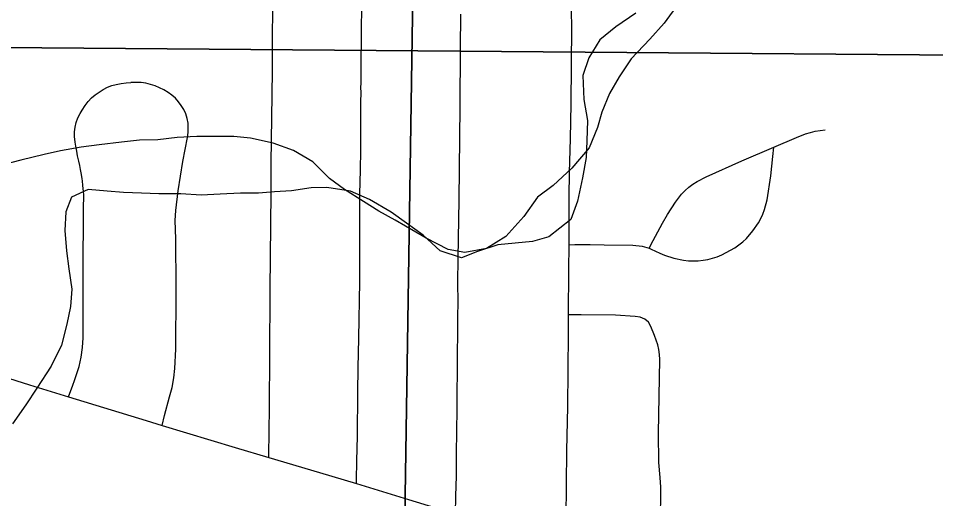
# Model space of a CAD drawing. Extents: x 0 to 34, y 0 to 22.
# Drawn here: x 14.858 to 15.44, y 17.77 to 18.075 of the extents above; entities that cross this region are included whole.
import ezdxf

# ---------------------------------------------------------------- set-up
doc = ezdxf.new("R2010")
doc.units = 0
for name, color, linetype in [('GM_X_City_Street', 7, 'Continuous'), ('GM_X_Minor_River', 7, 'Continuous'), ('GM_X_Section', 7, 'Continuous'), ('GM_X_State_Route', 7, 'Continuous')]:
    doc.layers.add(name, color=color, linetype=linetype)

msp = doc.modelspace()

# ---------------------------------------------------------------- linework, layer by layer
at = {"layer": 'GM_X_City_Street'}
for points in [[(15.2074, 17.93145), (15.20742, 17.93709), (15.20754, 17.96196), (15.20767, 17.97735), (15.20835, 17.99872), (15.20876, 18.02103), (15.20892, 18.04534), (15.20912, 18.07013), (15.20897, 18.07943), (15.20848, 18.08555), (15.2047, 18.11312), (15.20431, 18.11934), (15.20345, 18.16608), (15.20294, 18.19063), (15.20306, 18.20471), (15.20308, 18.20636)], [(15.01673, 17.79618), (15.01675, 17.79869), (15.01686, 17.81135), (15.01709, 17.82922), (15.01729, 17.86009), (15.01753, 17.90296), (15.01813, 17.96472), (15.01822, 17.98329), (15.01873, 18.0267), (15.01905, 18.04219), (15.0191, 18.06387), (15.01921, 18.08028), (15.0193, 18.09695), (15.01956, 18.11317), (15.01956, 18.12681), (15.01939, 18.13854), (15.01934, 18.14189)], [(15.07234, 17.77948), (15.07238, 17.78176), (15.07261, 17.79398), (15.07307, 17.8096), (15.07317, 17.83765), (15.07349, 17.85322), (15.07379, 17.87193), (15.0744, 17.90798), (15.0745, 17.92039), (15.07449, 17.93268), (15.07451, 17.93888), (15.0744, 17.95134), (15.0744, 17.95755), (15.07452, 17.96352), (15.07489, 17.97903), (15.07507, 17.99135), (15.07507, 18.01593), (15.07517, 18.02212), (15.07527, 18.02829), (15.07521, 18.03141), (15.07524, 18.03408), (15.07525, 18.04029), (15.07539, 18.05246), (15.07549, 18.05829), (15.07551, 18.06143), (15.0756, 18.06761), (15.07582, 18.0829)], [(15.13522, 17.7604), (15.13554, 17.77175), (15.13581, 17.78418), (15.13592, 17.79961), (15.13605, 17.81176), (15.13638, 17.82796), (15.13642, 17.8394), (15.13646, 17.84869), (15.13648, 17.85478), (15.13661, 17.86413), (15.13675, 17.87316), (15.13678, 17.88868), (15.13687, 17.89179), (15.13689, 17.89801), (15.13685, 17.9041), (15.13683, 17.90721), (15.13682, 17.91032), (15.13701, 17.9196), (15.137, 17.9227), (15.13716, 17.93511), (15.13754, 17.96001), (15.1383, 18.01901), (15.13847, 18.05625), (15.13858, 18.07802)], [(14.89902, 17.95403), (14.89915, 17.96307), (14.89895, 17.96531), (14.89861, 17.96906), (14.89824, 17.97212), (14.89807, 17.97335), (14.89783, 17.9749), (14.89748, 17.97703), (14.89709, 17.97916), (14.89656, 17.98181), (14.89603, 17.98449), (14.89524, 17.98795), (14.89471, 17.99087), (14.89402, 17.99406), (14.89365, 17.99669), (14.89333, 18.00019), (14.89332, 18.00323), (14.89367, 18.00625), (14.89438, 18.0092), (14.89542, 18.01206), (14.89678, 18.0148), (14.89808, 18.01693), (14.89996, 18.01987), (14.90201, 18.02249), (14.90407, 18.02473), (14.90633, 18.02672), (14.90889, 18.02848), (14.91144, 18.03016), (14.91413, 18.03152), (14.91697, 18.03259), (14.91981, 18.0334), (14.92297, 18.03402), (14.92603, 18.03445), (14.92906, 18.03464)], [(14.95764, 17.9351), (14.95726, 17.94689), (14.95751, 17.95321), (14.95909, 17.9657), (14.96215, 17.98429), (14.96492, 17.9997), (14.96536, 18.00276), (14.96554, 18.00578), (14.96539, 18.00879), (14.96485, 18.01175), (14.96395, 18.01461), (14.96267, 18.01735), (14.96109, 18.01993), (14.95921, 18.02238), (14.95733, 18.02457), (14.95513, 18.02655), (14.95264, 18.02832), (14.95002, 18.0299), (14.94728, 18.03128), (14.94446, 18.03244), (14.94155, 18.03338), (14.93858, 18.03407), (14.93556, 18.03449), (14.93179, 18.03462), (14.92906, 18.03464)], [(15.33748, 17.99347), (15.35179, 17.99962), (15.35767, 18.0019), (15.36067, 18.00287), (15.36377, 18.00364), (15.37006, 18.00458)], [(15.25819, 17.9292), (15.25961, 17.92867), (15.26513, 17.92607), (15.26809, 17.92485), (15.27402, 17.92295), (15.28001, 17.92155), (15.28317, 17.92127), (15.28628, 17.9212), (15.28941, 17.92128), (15.29252, 17.92158), (15.29559, 17.92206), (15.29862, 17.9228), (15.30156, 17.92379), (15.30446, 17.92501), (15.30726, 17.92641), (15.31267, 17.92953), (15.31526, 17.93131), (15.31773, 17.93327), (15.32003, 17.93543), (15.32412, 17.94018), (15.32769, 17.94533), (15.32923, 17.94808), (15.33056, 17.95095), (15.33163, 17.95392), (15.33316, 17.95999), (15.3355, 17.97528), (15.33684, 17.98758), (15.33748, 17.99347)], [(15.25819, 17.9292), (15.26083, 17.93412), (15.26674, 17.94516), (15.26995, 17.95057), (15.27503, 17.95855), (15.27886, 17.96364), (15.28107, 17.96599), (15.2835, 17.96808), (15.28608, 17.96996), (15.28878, 17.97165), (15.29442, 17.97455), (15.31726, 17.98478), (15.33748, 17.99347)], [(14.88943, 17.83465), (14.89219, 17.84215), (14.89327, 17.84506), (14.89615, 17.85394), (14.89754, 17.85998), (14.8984, 17.86606), (14.89869, 17.87226), (14.89873, 17.88467), (14.89869, 17.89573), (14.89865, 17.90629), (14.89869, 17.91133), (14.89874, 17.91778), (14.8988, 17.92452), (14.89885, 17.93082), (14.89889, 17.93697), (14.89892, 17.94072), (14.89898, 17.94882), (14.89902, 17.95403)], [(14.94885, 17.81655), (14.95048, 17.82281), (14.95361, 17.83479), (14.95519, 17.84072), (14.95632, 17.84669), (14.95703, 17.85273), (14.95751, 17.86499), (14.95768, 17.88021), (14.95772, 17.88624), (14.95777, 17.89827), (14.95777, 17.90742), (14.95759, 17.93203), (14.95764, 17.9351)], [(15.2071, 17.88686), (15.20733, 17.91527), (15.2074, 17.93145)], [(15.2074, 17.93145), (15.2111, 17.93147), (15.22078, 17.93154), (15.22961, 17.93135), (15.248, 17.93117), (15.25392, 17.93045), (15.25679, 17.92973), (15.25819, 17.9292)], [(15.20559, 17.73928), (15.20559, 17.741), (15.20563, 17.75739), (15.20583, 17.77903), (15.20606, 17.80059), (15.20652, 17.82825), (15.207, 17.87493), (15.2071, 17.88686)], [(15.26082, 17.72249), (15.26181, 17.73064), (15.26518, 17.75859), (15.26572, 17.76793), (15.26572, 17.77729), (15.26519, 17.78331), (15.2645, 17.79284), (15.26423, 17.81158), (15.26501, 17.85847), (15.26491, 17.86159), (15.26447, 17.86469), (15.26372, 17.86772), (15.26171, 17.87364), (15.2594, 17.87947), (15.25777, 17.88215), (15.25546, 17.88413), (15.25258, 17.88525), (15.24949, 17.88575), (15.237, 17.88665), (15.21512, 17.8868), (15.21056, 17.88684), (15.2071, 17.88686)]]:
    msp.add_lwpolyline(points, dxfattribs=at)
at = {"layer": 'GM_X_Minor_River'}
for points in [[(15.27698, 18.08477), (15.26783, 18.07226), (15.25868, 18.06203), (15.24687, 18.04953), (15.23924, 18.03816), (15.23313, 18.02754), (15.22816, 18.01577), (15.22547, 18.0059), (15.22011, 17.993), (15.20906, 17.98012), (15.19725, 17.96914), (15.18735, 17.96157), (15.17858, 17.94944), (15.16715, 17.93656), (15.15497, 17.929), (15.14128, 17.92639), (15.13065, 17.92833), (15.11662, 17.9356), (15.09689, 17.94707), (15.08666, 17.9528), (15.07679, 17.95892), (15.06466, 17.96656), (15.05518, 17.97344), (15.04457, 17.98411), (15.03244, 17.99138), (15.01953, 17.99598), (15.00511, 17.99907), (14.99447, 18.00025), (14.97092, 18.00033), (14.95838, 17.99962), (14.94622, 17.99814), (14.93444, 17.9978), (14.92304, 17.9967), (14.90898, 17.99485), (14.89758, 17.99337), (14.88428, 17.99113), (14.87401, 17.98889), (14.85919, 17.98514), (14.84854, 17.98251)], [(15.24973, 18.0787), (15.23717, 18.07001), (15.22689, 18.0617), (15.22001, 18.05033), (15.21617, 18.03895), (15.21688, 18.02374), (15.21911, 18.01043), (15.21868, 17.99752), (15.21827, 17.98688), (15.21594, 17.97397), (15.21285, 17.95916), (15.20863, 17.9474), (15.19455, 17.93644), (15.18428, 17.93345), (15.16226, 17.93127), (15.14934, 17.92715), (15.13907, 17.92301), (15.12542, 17.92763), (15.11482, 17.93756), (15.10422, 17.94521), (15.09437, 17.95209), (15.08073, 17.96013), (15.0686, 17.96551), (15.05343, 17.96785), (15.04355, 17.96752), (15.03102, 17.96568), (15.02039, 17.96496), (15.01013, 17.96425), (14.99874, 17.9643), (14.98583, 17.9636), (14.97368, 17.96289), (14.96077, 17.96371), (14.94673, 17.96377), (14.93572, 17.9642), (14.92433, 17.96463), (14.91408, 17.96544), (14.90194, 17.96663), (14.89129, 17.96174), (14.88784, 17.95225), (14.88704, 17.94048), (14.88813, 17.92755), (14.88961, 17.91615), (14.89146, 17.90322), (14.89066, 17.8922), (14.88834, 17.88081), (14.88488, 17.86753), (14.87838, 17.85426), (14.86921, 17.84024), (14.86234, 17.82963), (14.85395, 17.81751)]]:
    msp.add_lwpolyline(points, dxfattribs=at)
at = {"layer": 'GM_X_Section'}
for points in [[(15.86246, 19.05461), (15.85453, 18.04874), (14.84601, 18.05685), (14.85583, 19.05974)], [(15.11019, 18.22945), (15.0949, 17.21752), (14.08752, 17.22638), (14.09372, 18.2398)], [(16.11682, 18.21604), (16.09999, 17.2094), (15.0949, 17.21752), (15.11019, 18.22945)], [(15.85453, 18.04874), (15.83923, 17.02808), (15.65199, 17.03944), (14.82918, 17.05022), (14.84601, 18.05685)]]:
    msp.add_lwpolyline(points, close=True, dxfattribs=at)
at = {"layer": 'GM_X_State_Route'}
for points in [[(14.82822, 17.85386), (14.84729, 17.84777), (14.86457, 17.84226), (14.88943, 17.83465), (14.93885, 17.81955), (14.94885, 17.81655)], [(14.94885, 17.81655), (14.9954, 17.80258), (15.01673, 17.79618), (15.04896, 17.78651), (15.07234, 17.77948), (15.1055, 17.76951), (15.13522, 17.7604), (15.13801, 17.75954), (15.16774, 17.7506), (15.20047, 17.74083), (15.20559, 17.73928)]]:
    msp.add_lwpolyline(points, dxfattribs=at)

doc.saveas('drawing.dxf')
